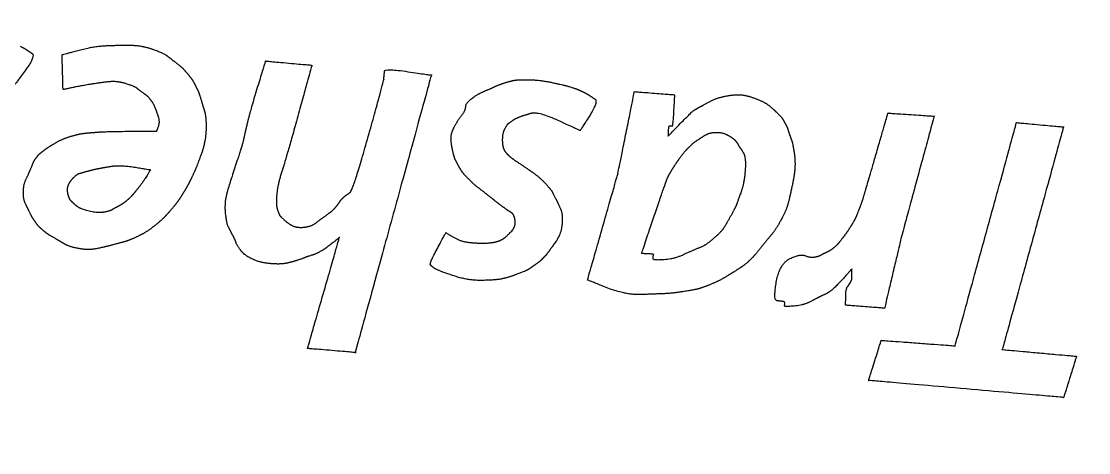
# Model space of a CAD drawing. Extents: x 2001876 to 2025694, y 804561 to 868938.
# Drawn here: x 2023034.14 to 2023063.24, y 807575.93 to 807587.69 of the extents above; entities that cross this region are included whole.
import ezdxf

# ---------------------------------------------------------------- set-up
doc = ezdxf.new("R2010")
doc.units = 0
doc.layers.add('Default', color=7, linetype='Continuous')
doc.layers.add('RD_PD_CLEAR ZONE', color=7, linetype='Continuous')

msp = doc.modelspace()

# ---------------------------------------------------------------- linework, layer by layer
at = {"layer": 'Default'}
for points in [[(2023034.429, 807586.813), (2023034.533, 807586.745), (2023033.973, 807585.983), (2023033.973, 807585.983)], [(2023034.107, 807587.008), (2023034.23, 807586.948), (2023034.325, 807586.881), (2023034.429, 807586.813)], [(2023035.247, 807586.778), (2023035.247, 807586.778), (2023036.12, 807587.016), (2023036.522, 807587.029)], [(2023036.522, 807587.029), (2023036.925, 807587.042), (2023037.425, 807587.028), (2023037.723, 807586.926)], [(2023037.723, 807586.926), (2023038.02, 807586.82), (2023038.17, 807586.702), (2023038.32, 807586.585)], [(2023035.274, 807585.827), (2023035.274, 807585.827), (2023035.247, 807586.778), (2023035.247, 807586.778)], [(2023038.32, 807586.585), (2023038.474, 807586.468), (2023038.567, 807586.378), (2023038.663, 807586.265)], [(2023040.311, 807584.944), (2023040.394, 807585.288), (2023040.799, 807586.606), (2023040.799, 807586.606)], [(2023040.799, 807586.606), (2023040.799, 807586.606), (2023042.058, 807586.493), (2023042.058, 807586.493)], [(2023038.663, 807586.265), (2023038.759, 807586.152), (2023038.836, 807586.032), (2023038.898, 807585.908)], [(2023042.058, 807586.493), (2023042.058, 807586.493), (2023041.356, 807583.941), (2023041.241, 807583.599)], [(2023045.316, 807586.222), (2023045.316, 807586.222), (2023043.241, 807578.663), (2023043.241, 807578.663)], [(2023044.021, 807586.123), (2023044.03, 807586.231), (2023044.033, 807586.263), (2023044.043, 807586.335)], [(2023044.043, 807586.335), (2023044.049, 807586.408), (2023045.316, 807586.222), (2023045.316, 807586.222)], [(2023036.002, 807585.968), (2023035.673, 807585.912), (2023035.274, 807585.827), (2023035.274, 807585.827)], [(2023036.993, 807585.987), (2023036.758, 807586.061), (2023036.326, 807586.023), (2023036.002, 807585.968)], [(2023037.443, 807585.745), (2023037.336, 807585.822), (2023037.234, 807585.912), (2023036.993, 807585.987)], [(2023043.096, 807583.018), (2023043.184, 807583.084), (2023044.008, 807586.014), (2023044.021, 807586.123)], [(2023046.772, 807585.788), (2023046.966, 807585.867), (2023047.165, 807585.965), (2023047.352, 807586.023)], [(2023047.352, 807586.023), (2023047.544, 807586.076), (2023047.627, 807586.092), (2023047.91, 807586.096)], [(2023047.91, 807586.096), (2023048.189, 807586.1), (2023048.863, 807585.972), (2023049.077, 807585.909)], [(2023037.648, 807585.564), (2023037.56, 807585.667), (2023037.547, 807585.668), (2023037.443, 807585.745)], [(2023038.898, 807585.908), (2023038.957, 807585.789), (2023038.98, 807585.733), (2023039.038, 807585.546)], [(2023046.268, 807585.423), (2023046.281, 807585.476), (2023046.578, 807585.708), (2023046.772, 807585.788)], [(2023049.077, 807585.909), (2023049.286, 807585.842), (2023049.37, 807585.807), (2023049.488, 807585.747)], [(2023049.488, 807585.747), (2023049.602, 807585.688), (2023049.684, 807585.631), (2023049.779, 807585.568)], [(2023050.4, 807583.524), (2023050.4, 807583.524), (2023050.854, 807585.772), (2023050.854, 807585.772)], [(2023050.854, 807585.772), (2023050.854, 807585.772), (2023051.946, 807585.687), (2023051.946, 807585.687)], [(2023051.946, 807585.687), (2023051.946, 807585.687), (2023051.899, 807584.824), (2023051.876, 807584.826)], [(2023052.688, 807585.38), (2023052.779, 807585.432), (2023053.108, 807585.606), (2023053.362, 807585.653)], [(2023053.362, 807585.653), (2023053.613, 807585.701), (2023053.947, 807585.665), (2023054.182, 807585.573)], [(2023037.87, 807585.107), (2023037.815, 807585.267), (2023037.731, 807585.466), (2023037.648, 807585.564)], [(2023039.038, 807585.546), (2023039.095, 807585.358), (2023039.178, 807585.087), (2023039.173, 807584.754)], [(2023046.244, 807585.302), (2023046.258, 807585.36), (2023046.249, 807585.365), (2023046.268, 807585.423)], [(2023049.779, 807585.568), (2023049.879, 807585.506), (2023049.371, 807584.708), (2023049.371, 807584.708)], [(2023052.502, 807585.281), (2023052.564, 807585.313), (2023052.593, 807585.333), (2023052.688, 807585.38)], [(2023054.182, 807585.573), (2023054.411, 807585.481), (2023054.613, 807585.323), (2023054.735, 807585.203)], [(2023037.827, 807584.696), (2023037.827, 807584.696), (2023037.926, 807584.948), (2023037.87, 807585.107)], [(2023045.939, 807584.807), (2023046.036, 807584.99), (2023046.235, 807585.243), (2023046.244, 807585.302)], [(2023048.05, 807585.181), (2023047.859, 807585.128), (2023047.609, 807585.039), (2023047.503, 807584.961)], [(2023049.371, 807584.708), (2023049.371, 807584.708), (2023048.241, 807585.229), (2023048.05, 807585.181)], [(2023051.772, 807584.557), (2023051.772, 807584.557), (2023052.444, 807585.25), (2023052.502, 807585.281)], [(2023054.735, 807585.203), (2023054.858, 807585.084), (2023054.902, 807585.016), (2023054.958, 807584.916)], [(2023057.165, 807583.12), (2023057.227, 807583.32), (2023057.768, 807585.187), (2023057.768, 807585.187)], [(2023057.768, 807585.187), (2023057.768, 807585.187), (2023059.025, 807585.103), (2023059.025, 807585.103)], [(2023059.025, 807585.103), (2023059.025, 807585.103), (2023058.135, 807581.818), (2023058.135, 807581.818)], [(2023039.173, 807584.754), (2023039.169, 807584.422), (2023038.933, 807583.766), (2023038.86, 807583.598)], [(2023040.035, 807583.913), (2023040.168, 807584.312), (2023040.228, 807584.595), (2023040.311, 807584.944)], [(2023045.899, 807584.157), (2023045.859, 807584.33), (2023045.847, 807584.627), (2023045.939, 807584.807)], [(2023047.322, 807584.766), (2023047.258, 807584.653), (2023047.247, 807584.343), (2023047.272, 807584.264)], [(2023047.503, 807584.961), (2023047.396, 807584.883), (2023047.386, 807584.875), (2023047.322, 807584.766)], [(2023051.803, 807584.832), (2023051.781, 807584.834), (2023051.772, 807584.557), (2023051.772, 807584.557)], [(2023051.876, 807584.826), (2023051.853, 807584.828), (2023051.831, 807584.83), (2023051.803, 807584.832)], [(2023054.958, 807584.916), (2023055.01, 807584.82), (2023055.028, 807584.769), (2023055.072, 807584.637)], [(2023059.597, 807578.842), (2023059.597, 807578.842), (2023061.273, 807584.928), (2023061.273, 807584.928)], [(2023062.554, 807584.809), (2023062.554, 807584.809), (2023060.885, 807578.741), (2023060.885, 807578.741)], [(2023061.273, 807584.928), (2023061.273, 807584.928), (2023062.554, 807584.809), (2023062.554, 807584.809)], [(2023034.915, 807584.282), (2023035.021, 807584.351), (2023035.293, 807584.497), (2023035.508, 807584.562)], [(2023035.508, 807584.562), (2023035.723, 807584.622), (2023035.962, 807584.648), (2023036.192, 807584.666)], [(2023036.192, 807584.666), (2023036.426, 807584.687), (2023037.827, 807584.696), (2023037.827, 807584.696)], [(2023052.33, 807584.246), (2023052.44, 807584.356), (2023052.493, 807584.397), (2023052.609, 807584.474)], [(2023052.609, 807584.474), (2023052.73, 807584.556), (2023052.911, 807584.655), (2023053.071, 807584.66)], [(2023053.071, 807584.66), (2023053.231, 807584.665), (2023053.442, 807584.566), (2023053.511, 807584.519)], [(2023053.511, 807584.519), (2023053.58, 807584.468), (2023053.605, 807584.438), (2023053.634, 807584.399)], [(2023055.072, 807584.637), (2023055.116, 807584.506), (2023055.169, 807584.374), (2023055.208, 807584.12)], [(2023034.706, 807584.135), (2023034.77, 807584.184), (2023034.809, 807584.213), (2023034.915, 807584.282)], [(2023047.272, 807584.264), (2023047.297, 807584.18), (2023047.314, 807584.16), (2023047.351, 807584.111)], [(2023051.984, 807583.805), (2023052.067, 807583.935), (2023052.221, 807584.137), (2023052.33, 807584.246)], [(2023053.634, 807584.399), (2023053.663, 807584.361), (2023053.666, 807584.351), (2023053.694, 807584.299)], [(2023053.694, 807584.299), (2023053.722, 807584.251), (2023053.772, 807584.196), (2023053.832, 807584.087)], [(2023034.384, 807583.65), (2023034.451, 807583.805), (2023034.491, 807583.902), (2023034.552, 807583.979)], [(2023034.552, 807583.979), (2023034.609, 807584.061), (2023034.648, 807584.085), (2023034.706, 807584.135)], [(2023039.704, 807582.484), (2023039.674, 807582.788), (2023039.902, 807583.513), (2023040.035, 807583.913)], [(2023046.046, 807583.771), (2023045.974, 807583.905), (2023045.94, 807583.985), (2023045.899, 807584.157)], [(2023047.351, 807584.111), (2023047.388, 807584.063), (2023047.409, 807584.043), (2023047.482, 807583.982)], [(2023047.482, 807583.982), (2023047.555, 807583.926), (2023047.732, 807583.806), (2023047.901, 807583.692)], [(2023053.832, 807584.087), (2023053.896, 807583.976), (2023053.853, 807583.287), (2023053.752, 807583.007)], [(2023055.208, 807584.12), (2023055.246, 807583.866), (2023055.205, 807583.422), (2023055.134, 807583.113)], [(2023034.193, 807583.046), (2023034.196, 807583.246), (2023034.321, 807583.496), (2023034.384, 807583.65)], [(2023035.551, 807583.418), (2023035.655, 807583.523), (2023035.754, 807583.552), (2023035.931, 807583.601)], [(2023035.931, 807583.601), (2023036.108, 807583.65), (2023036.373, 807583.702), (2023036.595, 807583.738)], [(2023036.595, 807583.738), (2023036.817, 807583.779), (2023037.659, 807583.642), (2023037.659, 807583.642)], [(2023037.659, 807583.642), (2023037.659, 807583.642), (2023037.474, 807583.338), (2023037.372, 807583.205)], [(2023038.86, 807583.598), (2023038.782, 807583.431), (2023038.755, 807583.379), (2023038.7, 807583.269)], [(2023041.241, 807583.599), (2023041.127, 807583.257), (2023041.073, 807582.66), (2023041.13, 807582.523)], [(2023046.329, 807583.392), (2023046.203, 807583.521), (2023046.117, 807583.642), (2023046.046, 807583.771)], [(2023047.901, 807583.692), (2023048.074, 807583.578), (2023048.335, 807583.374), (2023048.465, 807583.226)], [(2023051.795, 807583.505), (2023051.858, 807583.605), (2023051.9, 807583.679), (2023051.984, 807583.805)], [(2023035.41, 807582.978), (2023035.38, 807583.108), (2023035.447, 807583.312), (2023035.551, 807583.418)], [(2023046.794, 807582.998), (2023046.636, 807583.121), (2023046.456, 807583.263), (2023046.329, 807583.392)], [(2023049.575, 807580.635), (2023049.575, 807580.635), (2023050.4, 807583.524), (2023050.4, 807583.524)], [(2023051.049, 807581.358), (2023051.049, 807581.358), (2023051.736, 807583.401), (2023051.795, 807583.505)], [(2023034.354, 807582.503), (2023034.291, 807582.631), (2023034.186, 807582.845), (2023034.193, 807583.046)], [(2023037.372, 807583.205), (2023037.27, 807583.076), (2023037.153, 807582.931), (2023037.045, 807582.83)], [(2023038.7, 807583.269), (2023038.641, 807583.16), (2023038.588, 807583.069), (2023038.514, 807582.947)], [(2023042.916, 807582.883), (2023042.981, 807582.946), (2023043.004, 807582.953), (2023043.096, 807583.018)], [(2023048.465, 807583.226), (2023048.589, 807583.079), (2023048.613, 807583.036), (2023048.704, 807582.86)], [(2023055.134, 807583.113), (2023055.067, 807582.799), (2023054.986, 807582.528), (2023054.846, 807582.265)], [(2023056.965, 807582.516), (2023057.028, 807582.67), (2023057.107, 807582.915), (2023057.165, 807583.12)], [(2023035.592, 807582.698), (2023035.537, 807582.748), (2023035.436, 807582.848), (2023035.41, 807582.978)], [(2023037.045, 807582.83), (2023036.932, 807582.734), (2023036.831, 807582.674), (2023036.722, 807582.615)], [(2023038.514, 807582.947), (2023038.436, 807582.826), (2023038.333, 807582.683), (2023038.222, 807582.556)], [(2023042.713, 807582.63), (2023042.794, 807582.724), (2023042.847, 807582.82), (2023042.916, 807582.883)], [(2023047.262, 807582.636), (2023047.111, 807582.744), (2023046.953, 807582.876), (2023046.794, 807582.998)], [(2023048.704, 807582.86), (2023048.795, 807582.688), (2023048.907, 807582.396), (2023048.877, 807582.134)], [(2023053.752, 807583.007), (2023053.652, 807582.728), (2023053.595, 807582.591), (2023053.477, 807582.378)], [(2023034.501, 807582.245), (2023034.44, 807582.332), (2023034.416, 807582.375), (2023034.354, 807582.503)], [(2023035.713, 807582.606), (2023035.648, 807582.648), (2023035.648, 807582.648), (2023035.592, 807582.698)], [(2023036.41, 807582.49), (2023036.248, 807582.453), (2023035.773, 807582.565), (2023035.713, 807582.606)], [(2023036.722, 807582.615), (2023036.617, 807582.56), (2023036.577, 807582.526), (2023036.41, 807582.49)], [(2023038.222, 807582.556), (2023038.111, 807582.428), (2023038.006, 807582.313), (2023037.849, 807582.18)], [(2023039.875, 807581.905), (2023039.844, 807581.971), (2023039.729, 807582.181), (2023039.704, 807582.484)], [(2023041.13, 807582.523), (2023041.187, 807582.386), (2023041.192, 807582.381), (2023041.297, 807582.281)], [(2023042.39, 807582.36), (2023042.53, 807582.463), (2023042.637, 807582.536), (2023042.713, 807582.63)], [(2023047.6, 807582.257), (2023047.578, 807582.428), (2023047.408, 807582.524), (2023047.262, 807582.636)], [(2023056.815, 807582.195), (2023056.885, 807582.322), (2023056.907, 807582.366), (2023056.965, 807582.516)], [(2023034.718, 807581.999), (2023034.625, 807582.08), (2023034.558, 807582.158), (2023034.501, 807582.245)], [(2023037.849, 807582.18), (2023037.688, 807582.047), (2023037.451, 807581.889), (2023037.248, 807581.796)], [(2023041.297, 807582.281), (2023041.403, 807582.181), (2023041.653, 807582.056), (2023041.851, 807582.076)], [(2023041.851, 807582.076), (2023042.049, 807582.101), (2023042.254, 807582.262), (2023042.39, 807582.36)], [(2023047.32, 807581.792), (2023047.35, 807581.812), (2023047.623, 807582.082), (2023047.6, 807582.257)], [(2023053.477, 807582.378), (2023053.359, 807582.164), (2023053.218, 807581.943), (2023053.002, 807581.759)], [(2023054.846, 807582.265), (2023054.706, 807582.008), (2023054.489, 807581.752), (2023054.332, 807581.559)], [(2023056.531, 807581.781), (2023056.617, 807581.888), (2023056.742, 807582.073), (2023056.815, 807582.195)], [(2023035.064, 807581.765), (2023034.907, 807581.856), (2023034.812, 807581.918), (2023034.718, 807581.999)], [(2023039.942, 807581.776), (2023039.911, 807581.838), (2023039.911, 807581.838), (2023039.875, 807581.905)], [(2023045.293, 807581.041), (2023045.254, 807581.076), (2023045.712, 807581.928), (2023045.712, 807581.928)], [(2023045.712, 807581.928), (2023045.712, 807581.928), (2023046.125, 807581.68), (2023046.361, 807581.661)], [(2023048.877, 807582.134), (2023048.847, 807581.877), (2023048.573, 807581.488), (2023048.516, 807581.411)], [(2023035.69, 807581.495), (2023035.425, 807581.549), (2023035.226, 807581.674), (2023035.064, 807581.765)], [(2023036.643, 807581.599), (2023036.386, 807581.529), (2023035.96, 807581.445), (2023035.69, 807581.495)], [(2023037.248, 807581.796), (2023037.039, 807581.704), (2023036.899, 807581.665), (2023036.643, 807581.599)], [(2023040.1, 807581.471), (2023040.002, 807581.611), (2023039.978, 807581.709), (2023039.942, 807581.776)], [(2023041.94, 807578.77), (2023041.94, 807578.77), (2023042.801, 807581.756), (2023042.797, 807581.766)], [(2023042.809, 807581.797), (2023042.808, 807581.792), (2023042.282, 807581.379), (2023042.076, 807581.318)], [(2023042.797, 807581.766), (2023042.798, 807581.779), (2023042.801, 807581.811), (2023042.801, 807581.806)], [(2023042.801, 807581.806), (2023042.805, 807581.801), (2023042.805, 807581.801), (2023042.809, 807581.797)], [(2023046.361, 807581.661), (2023046.596, 807581.637), (2023046.962, 807581.648), (2023047.069, 807581.675)], [(2023047.069, 807581.675), (2023047.172, 807581.704), (2023047.239, 807581.739), (2023047.267, 807581.755)], [(2023047.267, 807581.755), (2023047.296, 807581.775), (2023047.296, 807581.775), (2023047.32, 807581.792)], [(2023053.002, 807581.759), (2023052.791, 807581.576), (2023052.462, 807581.453), (2023052.196, 807581.328)], [(2023054.332, 807581.559), (2023054.179, 807581.367), (2023054.053, 807581.222), (2023053.925, 807581.109)], [(2023056.31, 807581.534), (2023056.398, 807581.609), (2023056.444, 807581.669), (2023056.531, 807581.781)], [(2023058.135, 807581.818), (2023058.135, 807581.818), (2023057.674, 807579.867), (2023057.674, 807579.867)], [(2023040.903, 807581.086), (2023040.627, 807581.109), (2023040.193, 807581.327), (2023040.1, 807581.471)], [(2023042.076, 807581.318), (2023041.875, 807581.257), (2023041.864, 807581.24), (2023041.677, 807581.178)], [(2023048.516, 807581.411), (2023048.455, 807581.334), (2023048.45, 807581.321), (2023048.39, 807581.262)], [(2023051.374, 807581.323), (2023051.376, 807581.345), (2023051.049, 807581.358), (2023051.049, 807581.358)], [(2023051.368, 807581.25), (2023051.365, 807581.269), (2023051.368, 807581.296), (2023051.374, 807581.323)], [(2023052.196, 807581.328), (2023051.935, 807581.204), (2023051.38, 807581.172), (2023051.373, 807581.2)], [(2023055.093, 807581.219), (2023055.378, 807581.355), (2023055.647, 807581.242), (2023055.767, 807581.264)], [(2023055.767, 807581.264), (2023055.888, 807581.286), (2023055.908, 807581.307), (2023055.998, 807581.35)], [(2023055.998, 807581.35), (2023056.088, 807581.393), (2023056.221, 807581.459), (2023056.31, 807581.534)], [(2023041.677, 807581.178), (2023041.485, 807581.116), (2023041.179, 807581.059), (2023040.903, 807581.086)], [(2023045.408, 807580.949), (2023045.348, 807580.995), (2023045.331, 807581.01), (2023045.293, 807581.041)], [(2023048.154, 807581.057), (2023048.033, 807580.971), (2023047.894, 807580.883), (2023047.649, 807580.793)], [(2023048.39, 807581.262), (2023048.33, 807581.198), (2023048.271, 807581.139), (2023048.154, 807581.057)], [(2023051.373, 807581.2), (2023051.366, 807581.223), (2023051.366, 807581.227), (2023051.368, 807581.25)], [(2023053.925, 807581.109), (2023053.793, 807581.001), (2023053.745, 807580.973), (2023053.582, 807580.868)], [(2023054.743, 807580.07), (2023054.635, 807580.088), (2023054.813, 807581.082), (2023055.093, 807581.219)], [(2023046.682, 807580.626), (2023046.298, 807580.621), (2023045.469, 807580.908), (2023045.408, 807580.949)], [(2023047.649, 807580.793), (2023047.409, 807580.703), (2023047.066, 807580.631), (2023046.682, 807580.626)], [(2023053.582, 807580.868), (2023053.418, 807580.767), (2023053.159, 807580.611), (2023052.932, 807580.515)], [(2023056.781, 807580.939), (2023056.781, 807580.939), (2023056.249, 807580.344), (2023056.097, 807580.27)], [(2023056.757, 807580.59), (2023056.789, 807580.642), (2023056.781, 807580.939), (2023056.781, 807580.939)], [(2023050.998, 807580.24), (2023050.591, 807580.233), (2023049.575, 807580.635), (2023049.575, 807580.635)], [(2023052.932, 807580.515), (2023052.701, 807580.425), (2023052.528, 807580.375), (2023052.209, 807580.324)], [(2023056.613, 807579.949), (2023056.613, 807579.949), (2023056.617, 807580.382), (2023056.653, 807580.434)], [(2023056.653, 807580.434), (2023056.689, 807580.486), (2023056.721, 807580.538), (2023056.757, 807580.59)], [(2023052.209, 807580.324), (2023051.886, 807580.272), (2023051.401, 807580.253), (2023050.998, 807580.24)], [(2023056.097, 807580.27), (2023055.944, 807580.195), (2023055.821, 807580.137), (2023055.644, 807580.042)], [(2023054.953, 807580.012), (2023054.952, 807580.049), (2023054.852, 807580.057), (2023054.743, 807580.07)], [(2023054.948, 807579.944), (2023054.948, 807579.953), (2023054.96, 807579.98), (2023054.953, 807580.012)], [(2023054.954, 807579.916), (2023054.951, 807579.93), (2023054.951, 807579.93), (2023054.948, 807579.944)], [(2023055.644, 807580.042), (2023055.463, 807579.947), (2023054.958, 807579.907), (2023054.954, 807579.916)], [(2023057.674, 807579.867), (2023057.674, 807579.867), (2023056.613, 807579.949), (2023056.613, 807579.949)], [(2023057.239, 807577.899), (2023057.239, 807577.899), (2023057.584, 807578.993), (2023057.584, 807578.993)], [(2023057.584, 807578.993), (2023057.584, 807578.993), (2023059.597, 807578.842), (2023059.597, 807578.842)], [(2023043.268, 807578.657), (2023043.268, 807578.657), (2023041.94, 807578.77), (2023041.94, 807578.77)], [(2023043.241, 807578.663), (2023043.241, 807578.663), (2023043.268, 807578.657), (2023043.268, 807578.657)], [(2023060.885, 807578.741), (2023060.885, 807578.741), (2023062.909, 807578.557), (2023062.909, 807578.557)], [(2023062.909, 807578.557), (2023062.909, 807578.557), (2023062.648, 807577.716), (2023062.648, 807577.716)], [(2023062.557, 807577.436), (2023062.557, 807577.436), (2023057.239, 807577.899), (2023057.239, 807577.899)], [(2023062.648, 807577.716), (2023062.648, 807577.716), (2023062.557, 807577.436), (2023062.557, 807577.436)]]:
    msp.add_open_spline(points, degree=2, dxfattribs=at)
at = {"layer": 'RD_PD_CLEAR ZONE'}
msp.add_arc((2021702.161, 807758.758), 1637.022, 308.69683, 355.712971, dxfattribs=at)

doc.saveas('drawing.dxf')
